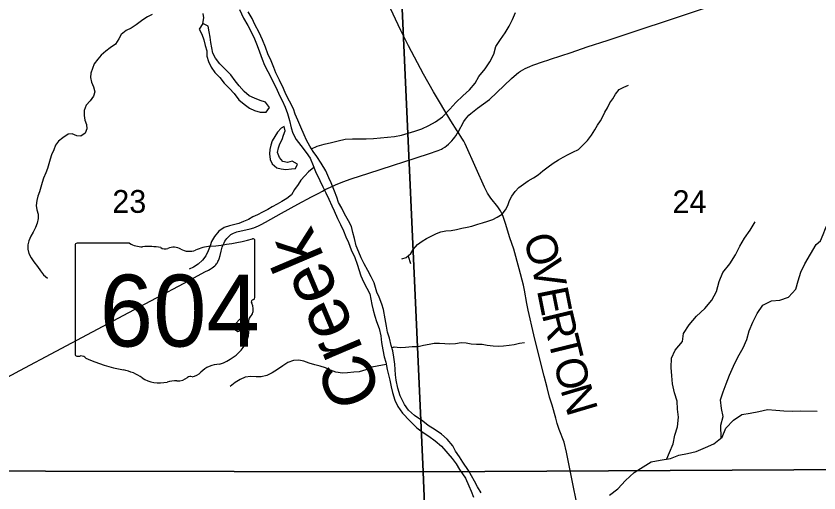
# Model space of a CAD drawing. Extents: x 1985906 to 2360102, y 891258 to 1222054.
# Drawn here: x 2098944 to 2106722, y 1067646 to 1072266 of the extents above; entities that cross this region are included whole.
import ezdxf

# ---------------------------------------------------------------- set-up
doc = ezdxf.new("R2010")
doc.units = 0
for name, color, linetype in [('GM_X_Major_River', 7, 'Continuous'), ('GM_X_Major_River_Text', 7, 'Continuous'), ('GM_X_Minor_Lake', 7, 'Continuous'), ('GM_X_Minor_River', 7, 'Continuous'), ('GM_X_Section', 7, 'Continuous'), ('GM_X_Section_Text', 7, 'Continuous'), ('GM_X_State_Location', 7, 'Continuous'), ('GM_X_State_Route', 7, 'Continuous'), ('GM_X_State_Shield', 7, 'Continuous'), ('GM_X_Township_Road', 7, 'Continuous'), ('GM_X_Township_Road_Text', 7, 'Continuous')]:
    doc.layers.add(name, color=color, linetype=linetype)

msp = doc.modelspace()

# ---------------------------------------------------------------- linework, layer by layer
at = {"layer": 'GM_X_Major_River'}
for points in [[(2101108.8, 1072328.6), (2101146.7, 1072244.4), (2101188.5, 1072176.2), (2101224.4, 1072107.9), (2101254.2, 1072045.8), (2101280.1, 1071979.6), (2101301.9, 1071919.4), (2101329.8, 1071849.2), (2101349.6, 1071791.1), (2101383.5, 1071728.9), (2101411.4, 1071674.7), (2101433.3, 1071624.6), (2101465.2, 1071570.4), (2101497, 1071498.2), (2101520.9, 1071448), (2101550.8, 1071383.8), (2101574.6, 1071321.7), (2101594.4, 1071253.5), (2101610.3, 1071183.3), (2101626.2, 1071133.2)], [(2103175.7, 1068101.9), (2103121.8, 1068166.2), (2103065.8, 1068216.4), (2103003.9, 1068256.6), (2102937.9, 1068300.9), (2102883.9, 1068341.1), (2102804, 1068395.4), (2102746.1, 1068449.6), (2102708.2, 1068503.8), (2102666.3, 1068586.1), (2102642.5, 1068660.3), (2102626.7, 1068740.4), (2102620.9, 1068790.6), (2102617, 1068842.6), (2102613.1, 1068894.8), (2102605.3, 1068962.9), (2102593.5, 1069023), (2102579.6, 1069075.2), (2102561.8, 1069145.3), (2102543.9, 1069203.5), (2102532.1, 1069261.6), (2102520.3, 1069333.8), (2102504.5, 1069422), (2102488.6, 1069474.1), (2102460.8, 1069542.3), (2102438.9, 1069592.4), (2102413.1, 1069680.6), (2102385.2, 1069740.8), (2102353.4, 1069803), (2102317.5, 1069867.2), (2102287.6, 1069925.4), (2102263.7, 1069979.5), (2102239.9, 1070039.7), (2102222.1, 1070109.9), (2102206.2, 1070170), (2102192.4, 1070228.2), (2102164.5, 1070282.3), (2102126.6, 1070350.5), (2102098.7, 1070404.7), (2102068.8, 1070460.9), (2102051, 1070513), (2102029.1, 1070571.2), (2101995.3, 1070649.4), (2101975.4, 1070699.5), (2101945.5, 1070765.7), (2101899.7, 1070842), (2101857.8, 1070904.2), (2101821.9, 1070954.4), (2101790, 1071006.6), (2101758.1, 1071062.7), (2101736.3, 1071116.9), (2101702.4, 1071189.1), (2101672.6, 1071257.3), (2101648.7, 1071315.4), (2101630.8, 1071367.6), (2101593, 1071441.8), (2101559.1, 1071510), (2101535.3, 1071564.2), (2101495.4, 1071644.4), (2101459.6, 1071716.6), (2101439.7, 1071766.8), (2101415.9, 1071831), (2101384, 1071901.2), (2101360.2, 1071965.3), (2101330.3, 1072037.6), (2101298.5, 1072107.8), (2101256.6, 1072186), (2101230.8, 1072242.2), (2101192.9, 1072308.4)], [(2101626.2, 1071133.2), (2101658, 1071069), (2101703.9, 1071012.8), (2101755.8, 1070944.5), (2101791.7, 1070890.3), (2101821.5, 1070820.1), (2101845.4, 1070762), (2101887.2, 1070673.7), (2101915.1, 1070611.5), (2101944.9, 1070555.4), (2101974.8, 1070491.2), (2102004.7, 1070429), (2102024.5, 1070378.8), (2102058.4, 1070306.6), (2102088.3, 1070246.5), (2102116.1, 1070184.3), (2102140, 1070128.1), (2102163.9, 1070074), (2102191.7, 1070001.8), (2102225.5, 1069927.6), (2102249.4, 1069861.4), (2102285.1, 1069749.1), (2102309, 1069690.9), (2102342.9, 1069630.7), (2102372.7, 1069574.6), (2102382.6, 1069522.4), (2102390.5, 1069472.3), (2102402.3, 1069418.2), (2102418.2, 1069358.1), (2102436.1, 1069307.9), (2102461.9, 1069239.8), (2102477.7, 1069167.6), (2102483.6, 1069105.5), (2102497.4, 1069031.3), (2102511.2, 1068965.1), (2102525.1, 1068913), (2102538.9, 1068842.8), (2102566.6, 1068738.6), (2102578.5, 1068674.5), (2102590.3, 1068618.3), (2102612.1, 1068544.1), (2102644, 1068483.9), (2102687.9, 1068417.7), (2102759.8, 1068345.4), (2102825.7, 1068277.1), (2102879.6, 1068236.9), (2102941.6, 1068196.7), (2103003.6, 1068152.4), (2103065.5, 1068100.2), (2103169.3, 1067979.7), (2103207.2, 1067929.5), (2103241.1, 1067873.3), (2103298.9, 1067789), (2103330.8, 1067716.8), (2103352.6, 1067662.7), (2103376.5, 1067604.5)], [(2103448.7, 1067646.4), (2103414.9, 1067706.6), (2103385, 1067760.8), (2103357.1, 1067810.9), (2103327.2, 1067863.1), (2103271.3, 1067945.4), (2103241.4, 1067997.6), (2103201.5, 1068051.8), (2103175.7, 1068101.9)]]:
    msp.add_lwpolyline(points, dxfattribs=at)
at = {"layer": 'GM_X_Minor_Lake'}
for p, q in [((2101368.4, 1071334.3), (2101399.5, 1071379.6)), ((2101552.6, 1071153.2), (2101541.2, 1071197.5)), ((2101182.8, 1069315.2), (2101165.2, 1069351.6))]:
    msp.add_line(p, q, dxfattribs=at)
for points in [[(2101399.5, 1071379.6), (2101359.8, 1071432.8), (2101307.8, 1071447.6), (2101253.9, 1071472.4), (2101202.1, 1071495.1), (2101152.4, 1071533.9), (2101107, 1071588.8), (2101067.6, 1071639.5), (2101026.2, 1071696.3), (2100970.8, 1071753.2), (2100917.3, 1071804.1), (2100875.9, 1071856.9), (2100850.5, 1071907.4), (2100841.2, 1071957.7), (2100829.9, 1072010.1), (2100824.6, 1072060.3), (2100815.3, 1072112.6), (2100804, 1072167), (2100752.2, 1072193.8), (2100717.3, 1072140.1), (2100744.7, 1072089.5), (2100762, 1072037.1), (2100777.3, 1071982.7), (2100792.6, 1071930.3), (2100793.8, 1071878), (2100807.1, 1071825.7), (2100834.5, 1071771.1), (2100869.9, 1071720.4), (2100917.4, 1071669.6), (2100958.8, 1071616.9), (2101010.3, 1071566), (2101055.7, 1071515.2), (2101103.1, 1071456.3), (2101154.7, 1071411.5), (2101204.3, 1071372.6), (2101254.2, 1071349.9), (2101310.2, 1071335.1), (2101368.4, 1071334.3)], [(2101541.2, 1071197.5), (2101510.9, 1071181.8), (2101476.1, 1071142.2), (2101426.7, 1071058.5), (2101412.1, 1071016.5), (2101403.4, 1070974.5), (2101400.8, 1070932.4), (2101406.1, 1070878.1), (2101425.5, 1070835.7), (2101471.2, 1070796.9), (2101513.2, 1070786.3), (2101557.3, 1070779.7), (2101611.6, 1070787), (2101651.8, 1070788.5), (2101670.5, 1070830.4), (2101618.7, 1070859.2), (2101572.3, 1070847.8), (2101528.3, 1070856.4), (2101494.7, 1070897), (2101477.3, 1070945.4), (2101486, 1070989.4), (2101498.6, 1071029.4), (2101521.3, 1071071.3), (2101535.9, 1071111.2), (2101552.6, 1071153.2)], [(2101165.2, 1069351.6), (2101151, 1069341.7), (2101108.6, 1069328.2), (2101071.9, 1069286.6), (2101047.2, 1069242.7), (2101092.9, 1069210), (2101135.3, 1069227.5), (2101176.1, 1069271.1), (2101182.8, 1069315.2)]]:
    msp.add_lwpolyline(points, dxfattribs=at)
at = {"layer": 'GM_X_Minor_River'}
msp.add_line((2102741.2, 1069941.5), (2102765.3, 1069870.2), dxfattribs=at)
for points in [[(2100263.4, 1072280.7), (2100216.9, 1072257.2), (2100172.3, 1072229.7), (2100107.3, 1072182.4), (2100060.7, 1072148.9), (2100010.1, 1072125.5), (2099961.4, 1072088), (2099940.7, 1072046.1), (2099907.8, 1071994.3), (2099857.1, 1071956.9), (2099814.5, 1071927.3), (2099767.7, 1071887.8), (2099737, 1071848.1), (2099700.2, 1071804.4), (2099683.5, 1071758.4), (2099668.8, 1071714.5), (2099666.2, 1071670.3), (2099675.6, 1071626), (2099695, 1071581.6), (2099706.4, 1071533.3), (2099695.7, 1071491.2), (2099662.9, 1071445.5), (2099624.2, 1071401.9), (2099605.4, 1071351.9), (2099604.7, 1071303.8), (2099610, 1071257.5), (2099627.5, 1071215.1), (2099628.9, 1071172.9), (2099614.3, 1071133), (2099571.7, 1071103.4), (2099531.5, 1071106), (2099487.6, 1071124.6), (2099447.4, 1071121.2), (2099396.7, 1071087.7), (2099356.1, 1071054.1), (2099327.4, 1071014.4), (2099308.7, 1070970.4), (2099287.9, 1070920.5), (2099275.2, 1070878.6), (2099260.5, 1070834.6), (2099249.8, 1070788.5), (2099233.2, 1070748.6), (2099210.3, 1070696.7), (2099197.7, 1070654.7), (2099185, 1070608.7), (2099170.3, 1070564.8), (2099153.6, 1070520.8), (2099145, 1070480.8), (2099138.2, 1070430.7), (2099145.7, 1070390.4), (2099159.1, 1070348.1), (2099158.5, 1070305.9), (2099147.8, 1070259.9), (2099133.2, 1070217.9), (2099110.5, 1070174.1), (2099087.8, 1070134.2), (2099067.1, 1070090.3), (2099058.5, 1070050.3), (2099057.9, 1070008.1), (2099069.3, 1069965.8), (2099090.8, 1069925.4), (2099116.3, 1069884.9), (2099151.8, 1069840.3), (2099181.4, 1069799.7), (2099208.9, 1069759.2), (2099248.6, 1069726.5)], [(2100753.8, 1072193), (2100763, 1072247.9), (2100757.6, 1072290.1)], [(2101805.4, 1070981.4), (2101861.8, 1071006.5), (2101930.4, 1071025.6), (2102000.9, 1071042.8), (2102065.4, 1071058), (2102133.9, 1071073.1), (2102202.2, 1071076.2), (2102270.5, 1071077.3), (2102336.8, 1071078.4), (2102407.1, 1071081.5), (2102475.5, 1071086.6), (2102541.9, 1071093.7), (2102610.3, 1071100.8), (2102678.7, 1071112), (2102743.3, 1071131.2), (2102807.8, 1071150.4), (2102874.4, 1071173.6), (2102943.1, 1071204.8), (2103007.9, 1071242.1), (2103074.9, 1071289.4), (2103146.3, 1071364.7), (2103203.4, 1071428.2), (2103272.6, 1071493.5), (2103337.8, 1071552.8), (2103392.9, 1071616.3), (2103428, 1071680.1), (2103487.2, 1071753.6), (2103534.4, 1071823.2), (2103571.7, 1071897), (2103590.8, 1071971), (2103636, 1072038.7), (2103683.1, 1072104.3), (2103722.2, 1072170), (2103753.2, 1072233.9), (2103782.3, 1072301.7)], [(2102681.6, 1069913.4), (2102723.9, 1069926.9), (2102768.6, 1069964.5), (2102791.3, 1070006.3), (2102832.2, 1070051.9), (2102876.8, 1070085.5), (2102919.4, 1070111), (2102972, 1070136.4), (2103016.5, 1070159.9), (2103058.9, 1070177.4), (2103107.2, 1070184.8), (2103159.5, 1070188.1), (2103209.8, 1070199.5), (2103264.2, 1070210.8), (2103314.6, 1070222.2), (2103360.9, 1070231.6), (2103417.4, 1070250.9), (2103463.8, 1070264.3), (2103514.3, 1070279.7), (2103562.7, 1070295.1), (2103605.2, 1070316.6), (2103653.8, 1070348.1), (2103684.5, 1070389.8), (2103707.2, 1070431.7), (2103726, 1070479.6), (2103746.7, 1070521.5), (2103779.4, 1070565.2), (2103816.2, 1070606.9), (2103860.8, 1070636.4), (2103905.5, 1070669.9), (2103956.1, 1070699.4), (2104000.7, 1070728.9), (2104047.5, 1070768.4), (2104098.2, 1070805.9), (2104146.9, 1070841.4), (2104197.6, 1070872.8), (2104244.1, 1070898.3), (2104292.7, 1070923.7), (2104339.2, 1070947.2), (2104391.8, 1070974.6), (2104434.6, 1071014.2), (2104479.5, 1071061.8), (2104518.3, 1071111.4), (2104551.2, 1071163.2), (2104578, 1071209), (2104604.7, 1071250.8), (2104627.4, 1071292.6), (2104648.1, 1071334.5), (2104672.8, 1071378.3), (2104697.6, 1071424.2), (2104724.3, 1071466), (2104751, 1071509.8), (2104787.8, 1071555.5), (2104832.3, 1071577), (2104878.8, 1071596.4)], [(2101829.7, 1070800.2), (2101775.9, 1070758.7), (2101741.2, 1070717), (2101702.4, 1070675.4), (2101677.7, 1070633.6), (2101642.9, 1070585.8), (2101614, 1070536), (2101567.3, 1070498.5), (2101518.7, 1070469.1), (2101474.2, 1070445.6), (2101425.6, 1070418.1), (2101383, 1070392.6), (2101330.4, 1070367.2), (2101283.9, 1070341.7), (2101239.4, 1070320.2), (2101194.8, 1070294.7), (2101146.4, 1070275.3), (2101101.9, 1070257.8), (2101013.2, 1070234.9), (2100960.8, 1070217.6), (2100910, 1070182.1), (2100865.1, 1070130.5), (2100838.3, 1070082.7), (2100825.7, 1070040.7), (2100804.9, 1069992.8), (2100782.1, 1069944.9), (2100751.4, 1069901.1), (2100708.6, 1069861.6), (2100664, 1069832.1), (2100619.6, 1069814.6)], [(2106694.6, 1070054.8), (2106738.3, 1070089.1), (2106764.2, 1070151.3), (2106786.1, 1070209.5), (2106816, 1070271.6), (2106858, 1070321.8), (2106915.9, 1070372), (2106971.9, 1070420.1), (2107003.8, 1070468.3)], [(2105248.9, 1067975.7), (2105275.5, 1068039.8), (2105310.8, 1068121.6), (2105326.1, 1068207.7), (2105353.4, 1068287.7), (2105362.7, 1068379.9), (2105351.8, 1068458.3), (2105348.9, 1068536.7), (2105322, 1068617.3), (2105305.1, 1068701.9), (2105296.2, 1068780.3), (2105289.3, 1068860.7), (2105294.6, 1068951), (2105327.9, 1069030.8), (2105399.4, 1069112.2), (2105410.6, 1069192.3), (2105464, 1069275.9), (2105535.5, 1069359.3), (2105616.9, 1069434.5), (2105684.3, 1069513.9), (2105729.7, 1069597.6), (2105755.2, 1069693.6), (2105790.6, 1069783.5), (2105860.1, 1069866.8), (2105913.6, 1069954.5), (2105954.9, 1070036.2), (2106000.2, 1070113.9), (2106055.6, 1070193.5), (2106104.9, 1070273.1)], [(2105775, 1068178.6), (2105771.3, 1068302.1), (2105794.6, 1068386.2), (2105779.7, 1068464.7), (2105768.8, 1068547.1), (2105794.1, 1068627.1), (2105823.3, 1068705), (2105854.6, 1068786.9), (2105896, 1068874.6), (2105937.4, 1068960.4), (2105988.9, 1069052.1), (2106024.3, 1069133.9), (2106045.6, 1069217.9), (2106080.9, 1069299.8), (2106122.3, 1069385.6), (2106177.7, 1069467.1), (2106262.6, 1069506.1), (2106343, 1069515.1), (2106425.8, 1069544.1), (2106499.2, 1069621.4), (2106522.5, 1069701.4), (2106547.8, 1069785.4), (2106587.1, 1069867.1), (2106694.6, 1070054.8)], [(2102585.8, 1069052), (2102607, 1069061.2), (2102665.2, 1069054.4), (2102717.5, 1069059.8), (2102781.8, 1069064.9), (2102838, 1069064.2), (2102892.5, 1069077.5), (2102944.8, 1069088.8), (2102993.2, 1069098.2), (2103045.4, 1069097.5), (2103097.6, 1069094.8), (2103147.7, 1069092.1), (2103202, 1069095.4), (2103256.4, 1069104.7), (2103304.5, 1069102.1), (2103352.6, 1069091.4), (2103404.7, 1069086.7), (2103459, 1069088), (2103507, 1069079.3), (2103565.2, 1069072.5), (2103619.4, 1069069.8), (2103667.6, 1069071.1), (2103719.9, 1069078.4), (2103770.2, 1069085.8), (2103820.6, 1069097.2), (2103870.9, 1069104.5)], [(2102529.2, 1068891.9), (2102441.7, 1068874.7), (2102389.3, 1068863.4), (2102332.7, 1068840.1), (2102268.2, 1068820.8), (2102215.9, 1068815.5), (2102155.6, 1068810.3), (2102107.3, 1068806.9), (2102041.2, 1068815.8), (2101991.2, 1068834.6), (2101943.4, 1068857.3), (2101889.4, 1068874.1), (2101839.4, 1068888.8), (2101783.4, 1068903.6), (2101733.4, 1068922.3), (2101683.4, 1068933.1), (2101631.1, 1068929.8), (2101576.6, 1068910.4), (2101527.9, 1068878.9), (2101475.2, 1068841.5), (2101424.5, 1068810.1), (2101373.9, 1068782.6), (2101319.6, 1068771.3), (2101269.3, 1068770), (2101217.2, 1068774.7), (2101164.8, 1068767.3), (2101116.3, 1068743.9), (2101067.7, 1068716.4), (2101016.9, 1068677)], [(2104693.2, 1067626), (2104774.3, 1067685.1), (2104849.8, 1067766.4), (2104931.2, 1067843.6), (2105018.4, 1067900.7), (2105097.4, 1067947.8), (2105184, 1067964.7), (2105282.7, 1067981.4), (2105365.5, 1068012.5), (2105450, 1068027.4), (2105532.7, 1068048.4), (2105623.6, 1068087.3), (2105704.5, 1068122.4), (2105783.7, 1068185.5), (2105819.1, 1068273.4), (2105894.5, 1068352.7), (2105973.7, 1068407.8), (2106056.2, 1068418.8), (2106138.7, 1068435.8), (2106225.4, 1068454.7), (2106303.6, 1068449.6), (2106381.8, 1068440.5), (2106462.1, 1068439.4), (2106542.5, 1068442.4), (2106703.6, 1068438.2)]]:
    msp.add_lwpolyline(points, dxfattribs=at)
at = {"layer": 'GM_X_Section'}
for points in [[(2108093, 1073269.7), (2108095.3, 1073221.6), (2108274.9, 1067879.3), (2102888.9, 1067851.5), (2102644.9, 1073193.8), (2105572.9, 1073177.9)], [(2097261.4, 1073199.7), (2102644.9, 1073193.8), (2102888.9, 1067851.5), (2097395.3, 1067860.9)], [(2097395.3, 1067860.9), (2102888.9, 1067851.5), (2103105, 1062493.2), (2097527.5, 1062484.2)], [(2102888.9, 1067851.5), (2108274.9, 1067879.3), (2108436.6, 1062508.9), (2106763.2, 1062556.4), (2103105, 1062493.2)]]:
    msp.add_lwpolyline(points, close=True, dxfattribs=at)
at = {"layer": 'GM_X_State_Route'}
msp.add_lwpolyline([(2098589.2, 1068622.6), (2098979.6, 1068831.8), (2100036.9, 1069393.5), (2100571.9, 1069679.1), (2100774, 1069786.9), (2100807.1, 1069804.9), (2100825.7, 1069815.7), (2100844.4, 1069827.9), (2100856.8, 1069836.7), (2100869.3, 1069847.7), (2100878.4, 1069856.6), (2100885.4, 1069865), (2100891, 1069872.8), (2100894.6, 1069878.4), (2100899.6, 1069887.7), (2100905, 1069898.9), (2100911.1, 1069915.3), (2100920.1, 1069945.6), (2100931.2, 1069987.1), (2100937.9, 1070014.3), (2100941.8, 1070029), (2100946.1, 1070042.6), (2100952.4, 1070058), (2100958.7, 1070070.5), (2100967.9, 1070086.3), (2100977.3, 1070099.9), (2100986.3, 1070111.3), (2100998.9, 1070125.2), (2101007.3, 1070133.8), (2101017.7, 1070143.1), (2101026.3, 1070149.2), (2101038, 1070156.1), (2101051.4, 1070163.2), (2101067, 1070169.9), (2101084, 1070175.8), (2101210.7, 1070206.2), (2101246.8, 1070215.9), (2101271, 1070224.8), (2101291.5, 1070234), (2101317.9, 1070246.8), (2101361.4, 1070270.1), (2101515.9, 1070356.4), (2101675.2, 1070444.5), (2101804.7, 1070513.6), (2101876.5, 1070551.7), (2101912.4, 1070570.9), (2101946.1, 1070588.2), (2101988.9, 1070607.9), (2102038.4, 1070629.9), (2102109.9, 1070659), (2102191.4, 1070689.5), (2102362, 1070745.5), (2102940.8, 1070930.8), (2103032.2, 1070962.6), (2103050.4, 1070969.7), (2103066.2, 1070977.9), (2103076.1, 1070983.9), (2103096.9, 1070996.9), (2103115.1, 1071010.3), (2103132.6, 1071024.1), (2103150.5, 1071041), (2103167.3, 1071058.7), (2103182.7, 1071077.9), (2103195, 1071094.4), (2103203.2, 1071106.5), (2103217.7, 1071129.2), (2103226, 1071142.4), (2103283.5, 1071244.8), (2103299, 1071267.7), (2103313.7, 1071286.7), (2103330.8, 1071304.9), (2103349.8, 1071322.6), (2103413, 1071372.5), (2103530.1, 1071459.4), (2103602.6, 1071524.7), (2103742.2, 1071662.6), (2103792.3, 1071705), (2103812, 1071720.2), (2103832.6, 1071733.6), (2103854.6, 1071746.3), (2103876.9, 1071758.2), (2103921.8, 1071778.1), (2103950.8, 1071789.6), (2104054.3, 1071825.6), (2104096.7, 1071840.1), (2104121.8, 1071849), (2104322.7, 1071913.9), (2104477.4, 1071967.3), (2104679.8, 1072032.5), (2104990.3, 1072136.6), (2105255.2, 1072222.4), (2105605.3, 1072338.8)], dxfattribs=at)
at = {"layer": 'GM_X_State_Shield'}
for p, q in [((2101257.6, 1069538.5), (2101257.6, 1070091.2)), ((2099517.4, 1070046.8), (2099517.4, 1068990.2)), ((2100044.2, 1070065), (2099534.6, 1070065)), ((2101257.5, 1069538.6), (2101257.6, 1069538.5))]:
    msp.add_line(p, q, dxfattribs=at)
for centre, major_axis, start_param, end_param in [((2100637.7, 1071505.6), (1845.5, 0), 4.814394, 5.042369), ((2101238.3, 1070093.5), (19.4, 0), 6.141152, 7.989035), ((2099537.4, 1070049.1), (20.2, 0), 1.712693, 3.28349), ((2100165.6, 1070187.7), (195.5, 0), 4.042523, 4.731795), ((2100230.4, 1069471.8), (702, 0), 1.404758, 1.657858), ((2100389.8, 1070054.6), (56.4, 0), 3.836095, 5.185415), ((2100472.6, 1069932.4), (117.3, 0), 0.950623, 2.079405), ((2100624, 1070099.9), (141.1, 0), 4.081561, 5.145723), ((2100873.1, 1069742.3), (371.3, 0), 1.699011, 2.107814), ((2101237, 1069536.3), (20.7, 0), 5.05454, 6.418171), ((2101253.2, 1069497.9), (30, 0), 1.883978, 3.671073), ((2101062.4, 1069428), (180, 0), 5.934695, 6.695948), ((2101327, 1069307.1), (130.9, 0), 2.387724, 3.262537), ((2100741.1, 1069236.8), (461.6, 0), 5.101752, 6.440018), ((2099537.5, 1068987.9), (20.3, 0), 3.00124, 4.508301), ((2099540.6, 1069096), (155.2, 0), 4.665946, 4.897461), ((2099572.4, 1068929.2), (56, 0), 0.519207, 1.627899), ((2100279, 1069878.6), (1332.7, 0), 4.195997, 4.488961), ((2099881.7, 1068515.5), (417, 0), 0.823519, 1.323587), ((2100935.8, 1068693.5), (252.8, 0), 1.647645, 2.488434), ((2100332.6, 1068924), (264.6, 0), 4.026481, 4.996735), ((2100504.9, 1068844.9), (141, 0), 4.691044, 5.507374), ((2100632.4, 1068742.5), (39.7, 0), 1.147584, 2.315152), ((2100615.5, 1068887.8), (149.1, 0), 4.937069, 5.64225), ((2100485.5, 1068558.7), (217.4, 0), 1.495662, 1.94098)]:
    msp.add_ellipse(centre, major_axis=major_axis, ratio=0.8, start_param=start_param, end_param=end_param, dxfattribs=at)
at = {"layer": 'GM_X_Township_Road'}
for points in [[(2103226, 1071142.4), (2103218.5, 1071154.1), (2103155.7, 1071250.1), (2102987.9, 1071532), (2102890.1, 1071703), (2102745.3, 1071979.2), (2102672.5, 1072126.1), (2102545.9, 1072392.9)], [(2104372.3, 1067559), (2104336.5, 1067735.3), (2104306, 1067896.9), (2104277.6, 1068041.5), (2104253.2, 1068138.6), (2104206.1, 1068261), (2104186.2, 1068320), (2104171.8, 1068369.8), (2104136.8, 1068496), (2104113.4, 1068573.6), (2104088.7, 1068668.5), (2104059.4, 1068779.1), (2104013.5, 1068953.9), (2103959.9, 1069177.6), (2103905.4, 1069415.8), (2103892.4, 1069481.3), (2103868.7, 1069610.6), (2103858.9, 1069658.8), (2103818.9, 1069816.3), (2103765.7, 1070007.2), (2103728.7, 1070116.8), (2103685.9, 1070256.9), (2103658.5, 1070334.1), (2103637, 1070378.3), (2103610.1, 1070419.5), (2103543.4, 1070503.5), (2103523.8, 1070531.6), (2103512.1, 1070549.9), (2103482, 1070608.8), (2103402, 1070788.4), (2103293.7, 1071027.5), (2103280.8, 1071054.5), (2103262.4, 1071084.9), (2103226, 1071142.4)]]:
    msp.add_lwpolyline(points, dxfattribs=at)

# ---------------------------------------------------------------- texts
at = {"layer": 'GM_X_Major_River_Text'}
msp.add_text('Creek', height=500.06, rotation=112.99383, dxfattribs=at).set_placement((2102499.4, 1068597.1))
at = {"layer": 'GM_X_Section_Text'}
for s, p in [('23', (2099876.4, 1070359.9)), ('24', (2105303.8, 1070357.2))]:
    msp.add_text(s, height=221, rotation=0.00001, dxfattribs=at).set_placement(p)
at = {"layer": 'GM_X_State_Location'}
for s in ['s', 'r']:
    msp.add_text(s, height=1, dxfattribs=at).set_placement((2100368, 1069448.3))
msp.add_text('604', height=1, rotation=0.00001, dxfattribs=at).set_placement((2100015, 1069375.5))
at = {"layer": 'GM_X_State_Shield'}
msp.add_text('604', height=696.1, dxfattribs=at).set_placement((2099753.7, 1069064.7))
at = {"layer": 'GM_X_Township_Road_Text'}
for s, rotation, p in [('O', 286.75054, (2103854.2, 1070114)), ('V', 283.27464, (2103929, 1069865.9)), ('E', 281.27338, (2103989.1, 1069611.6)), ('R', 283.58824, (2104035.8, 1069378.6)), ('T', 283.82006, (2104094, 1069137.8)), ('O', 283.99705, (2104147.8, 1068919)), ('N', 286.55287, (2104215.5, 1068648.7))]:
    msp.add_text(s, height=300, rotation=rotation, dxfattribs=at).set_placement(p)

doc.saveas('drawing.dxf')
